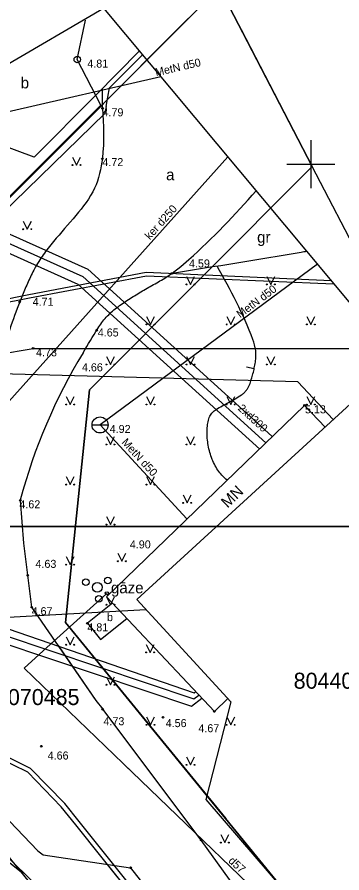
# Model space of a CAD drawing. Extents: x 519536 to 519949, y 326041 to 326519.
# Drawn here: x 519781.7 to 519801.9, y 326305.8 to 326359.2 of the extents above; entities that cross this region are included whole.
import ezdxf

# ---------------------------------------------------------------- set-up
doc = ezdxf.new("R2010")
doc.units = 0
for name, color, linetype in [('APGR_SARK_####_####_#', 7, 'Continuous'), ('BUVE_BDET_####_####_#', 7, 'Continuous'), ('BUVE_BDET_####_TKST_#', 7, 'Continuous'), ('BUVE_EKAS_####_####_#', 7, 'Continuous'), ('BUVE_EKAS_RAKS_TKST_#', 7, 'Continuous'), ('CELI_CMAL_####_####_#', 7, 'Continuous'), ('CELI_CSEG_####_TKST_#', 7, 'Continuous'), ('ELEK_VADP_ZSPR_####_#', 7, 'Continuous'), ('GAZE_ELEM_####_####_#', 7, 'Continuous'), ('GAZE_VADP_ASP1_####_#', 7, 'Continuous'), ('GAZE_VADP_ASP1_TKST_#', 7, 'Continuous'), ('GEOD_ELEM_####_####_#', 7, 'Continuous'), ('LKAN_VADP_PAST_####_#', 7, 'Continuous'), ('LKAN_VADP_PAST_TKST_#', 7, 'Continuous'), ('NORB_ELEM_####_####_#', 7, 'Continuous'), ('NORB_ZOGS_BARJ_####_#', 7, 'Continuous'), ('NORB_ZOGS_ZBET_####_#', 7, 'Continuous'), ('NORB_ZOGS_ZSTP_####_#', 7, 'Continuous'), ('RAMI_PLAN_####_TKST_#', 7, 'Continuous'), ('RAMI_UZMR_####_####_#', 7, 'Continuous'), ('RELJ_AATZ_####_TKST_#', 7, 'Continuous'), ('RELJ_ELEM_####_####_#', 7, 'Continuous'), ('RELJ_HORZ_PAMT_####_#', 7, 'Continuous'), ('ROBZ_PROJ_####_####_#', 7, 'Continuous'), ('ROBZ_PROJ_####_TKST_#', 7, 'Continuous'), ('ROBZ_UZMR_####_####_#', 7, 'Continuous'), ('ROBZ_UZMR_####_TKST_#', 7, 'Continuous'), ('SAKK_KKAN_####_####_#', 7, 'Continuous'), ('SAKT_VADV_PKAB_####_#', 7, 'Continuous'), ('SILT_VADP_UDEN_####_#', 7, 'Continuous'), ('SILT_VADP_UDEN_KONT_#', 7, 'Continuous'), ('SILT_VADP_UDEN_TKAM_#', 7, 'Continuous'), ('SILT_VADP_UDEN_TKST_#', 7, 'Continuous'), ('TERT_ELEM_####_####_#', 7, 'Continuous'), ('UDTK_ELEM_####_####_#', 7, 'Continuous'), ('UDTK_ELEM_####_TKST_#', 7, 'Continuous'), ('UDTK_VADP_UDEN_####_#', 7, 'Continuous'), ('UDTK_VADP_UDEN_TKST_#', 7, 'Continuous')]:
    doc.layers.add(name, color=color, linetype=linetype)

msp = doc.modelspace()

# ---------------------------------------------------------------- linework, layer by layer
at = {"layer": 'APGR_SARK_####_####_#'}
msp.add_line((519771.502, 326318.577), (519839.505, 326235.263), dxfattribs=at)
at = {"layer": 'BUVE_BDET_####_####_#'}
msp.add_lwpolyline([(519787.63, 326322.59), (519786.068, 326321.338), (519786.879, 326320.325), (519788.522, 326321.641)], dxfattribs=at)
at = {"layer": 'BUVE_EKAS_####_####_#'}
for p, q in [((519799.604, 326334.943), (519787.252, 326322.992)), ((519800.88, 326333.586), (519799.604, 326334.943)), ((519793.985, 326315.833), (519787.252, 326322.992)), ((519794.815, 326316.636), (519793.985, 326315.833))]:
    msp.add_line(p, q, dxfattribs=at)
at = {"layer": 'CELI_CMAL_####_####_#'}
for p, q in [((519789.306, 326357.078), (519786.589, 326354.308)), ((519786.589, 326354.308), (519782.746, 326350.436)), ((519782.746, 326350.436), (519775.671, 326353.078)), ((519783.318, 326306.884), (519788.765, 326306.078))]:
    msp.add_line(p, q, dxfattribs=at)
for points in [[(519787.012, 326353.495), (519787.012, 326354.739)], [(519781.882, 326329.016), (519782.095, 326326.335), (519782.591, 326322.344), (519786.602, 326316.526), (519787.022, 326315.974)], [(519774.787, 326320.629), (519774.467, 326317.789), (519776.381, 326314.036), (519776.381, 326314.036), (519782.972, 326307.136), (519783.318, 326306.884)], [(519784.237, 326319.956), (519786.602, 326316.526), (519787.022, 326315.974)], [(519839.189, 326245.804), (519829.977, 326257.629), (519821.37, 326269.665), (519815.34, 326277.68), (519802.539, 326294.771), (519798.724, 326300.05), (519793.164, 326307.804), (519787.022, 326315.974)], [(519788.765, 326306.078), (519794.762, 326298.413), (519797.671, 326294.773), (519796.759, 326293.994), (519796.739, 326292.159), (519794.493, 326291.587)]]:
    msp.add_lwpolyline(points, dxfattribs=at)
msp.add_arc((519815.461, 326320.174), 34.723, 148.6633, 165.2467, dxfattribs=at)
for points in [[(519787.012, 326353.495), (519787.003, 326350.384), (519786.512, 326348.498), (519785.347, 326346.803), (519783.954, 326345.172), (519783.312, 326344.342), (519782.78, 326343.481), (519782.379, 326342.661), (519782.017, 326341.829), (519781.38, 326340.133), (519780.249, 326336.661), (519778.915, 326333.169), (519778.026, 326331.447), (519776.909, 326329.758), (519775.796, 326328.35)], [(519785.803, 326338.232), (519786.716, 326339.748), (519786.964, 326340.113), (519787.244, 326340.448), (519787.888, 326341.041), (519788.257, 326341.301), (519788.631, 326341.552), (519789.011, 326341.794), (519789.395, 326342.029), (519789.79, 326342.262), (519790.191, 326342.487), (519790.59, 326342.714), (519790.984, 326342.953), (519792.401, 326344.056), (519796.593, 326348.338)], [(519799.747, 326344.554), (519799.392, 326344.494), (519791.366, 326343.183)]]:
    msp.add_spline(points, degree=3, dxfattribs=at)
at = {"layer": 'ELEK_VADP_ZSPR_####_#'}
for p, q in [((519778.612, 326341.116), (519782.427, 326341.871)), ((519778.653, 326340.91), (519782.468, 326341.665)), ((519779.139, 326337.9), (519782.685, 326338.506))]:
    msp.add_line(p, q, dxfattribs=at)
for points in [[(519787.231, 326353.608), (519787.448, 326354.771), (519789.512, 326356.831)], [(519787.231, 326353.608), (519787.149, 326353.17), (519774.189, 326340.545)], [(519782.428, 326341.876), (519789.738, 326343.255), (519801.254, 326342.746)], [(519782.468, 326341.665), (519789.753, 326343.04), (519801.413, 326342.524), (519801.441, 326342.521)], [(519801.397, 326334.06), (519799.176, 326336.417), (519775.969, 326337.043), (519773.31, 326339.81)], [(519782.685, 326338.506), (519804.789, 326338.506)], [(519785.561, 326308.97), (519784.667, 326310.087), (519782.526, 326312.282), (519779.742, 326313.645)], [(519785.34, 326308.765), (519784.441, 326309.889), (519782.348, 326312.036), (519780.455, 326312.962)], [(519786.994, 326306.699), (519785.34, 326308.765)], [(519788.639, 326305.123), (519785.561, 326308.97)], [(519791.335, 326301.273), (519786.994, 326306.699)], [(519801.087, 326289.082), (519801.018, 326289.173), (519786.994, 326306.699)]]:
    msp.add_lwpolyline(points, dxfattribs=at)
at = {"layer": 'GAZE_ELEM_####_####_#'}
msp.add_circle((519787.279, 326323.21), 0.1, dxfattribs=at)
at = {"layer": 'GAZE_VADP_ASP1_####_#'}
for p, q in [((519783.758, 326320.013), (519787.277, 326323.209)), ((519782.13, 326318.535), (519784.001, 326320.234)), ((519783.758, 326320.013), (519784.001, 326320.234))]:
    msp.add_line(p, q, dxfattribs=at)
for points in [[(519782.13, 326318.535), (519788.864, 326312.043)], [(519788.467, 326312.426), (519788.864, 326312.043)], [(519788.864, 326312.043), (519799.445, 326301.842)], [(519788.864, 326312.043), (519791.644, 326309.363)]]:
    msp.add_lwpolyline(points, dxfattribs=at)
at = {"layer": 'GEOD_ELEM_####_####_#'}
for p, q in [((519800, 326351.5), (519800, 326350)), ((519798.5, 326350), (519800, 326350)), ((519800, 326350), (519800, 326348.5)), ((519800, 326350), (519801.5, 326350))]:
    msp.add_line(p, q, dxfattribs=at)
at = {"layer": 'LKAN_VADP_PAST_####_#'}
msp.add_line((519794.826, 326350.457), (519775.488, 326328.842), dxfattribs=at)
at = {"layer": 'NORB_ELEM_####_####_#'}
msp.add_circle((519785.44, 326356.537), 0.202, dxfattribs=at)
at = {"layer": 'NORB_ZOGS_BARJ_####_#'}
msp.add_line((519785.44, 326356.537), (519785.957, 326359.003), dxfattribs=at)
at = {"layer": 'NORB_ZOGS_ZBET_####_#'}
msp.add_lwpolyline([(519774.877, 326341.655), (519786.91, 326353.686)], dxfattribs=at)
at = {"layer": 'NORB_ZOGS_ZSTP_####_#'}
msp.add_lwpolyline([(519786.91, 326353.686), (519785.44, 326356.537)], dxfattribs=at)
at = {"layer": 'RAMI_PLAN_####_TKST_#'}
for p, q in [((519813.09, 326327.384), (519535.524, 326327.384)), ((519549.616, 326327.384), (519948.98, 326327.384)), ((519776.522, 326327.384), (519801.247, 326327.384))]:
    msp.add_line(p, q, dxfattribs=at)
at = {"layer": 'RAMI_UZMR_####_####_#'}
msp.add_lwpolyline([(519677.714, 326342.785), (519698.5, 326350), (519731.501, 326357.892), (519737.588, 326345.92), (519745.762, 326337.624), (519750.101, 326341.721), (519757.06, 326345.369), (519768.285, 326348.755), (519787.076, 326359.753), (519805.421, 326337.748), (519789.141, 326322.825), (519795, 326316.434), (519793.447, 326310.334), (519805.429, 326296.386), (519823.19, 326274.962), (519838.453, 326250.764), (519857.773, 326227.07), (519873.021, 326209.453), (519881.37, 326184.273)], dxfattribs=at)
at = {"layer": 'RELJ_ELEM_####_####_#'}
for centre in [(519787.012, 326353.495), (519787.004, 326350.339), (519791.334, 326343.181), (519781.85, 326341.405), (519786.645, 326339.636), (519782.687, 326338.506), (519799.604, 326334.943), (519781.882, 326329.016), (519782.343, 326324.34), (519782.591, 326322.344), (519786.068, 326321.338), (519787.022, 326315.974), (519793.985, 326315.833), (519790.785, 326315.473), (519783.193, 326313.664), (519793.164, 326307.804), (519788.761, 326306.071), (519788.765, 326306.078)]:
    msp.add_circle(centre, 0.05, dxfattribs=at)
at = {"layer": 'RELJ_HORZ_PAMT_####_#'}
msp.add_line((519795.977, 326337.347), (519796.467, 326337.246), dxfattribs=at)
msp.add_spline([(519794.777, 326330.273), (519794.506, 326330.528), (519794.267, 326330.81), (519793.85, 326331.575), (519793.601, 326332.452), (519793.528, 326333.333), (519793.558, 326333.741), (519793.634, 326334.111), (519793.702, 326334.273), (519793.783, 326334.394), (519793.875, 326334.504), (519794.093, 326334.683), (519794.874, 326335.132), (519795.67, 326335.602), (519795.836, 326335.73), (519795.91, 326335.806), (519795.979, 326335.889), (519796.093, 326336.055), (519796.176, 326336.234), (519796.286, 326336.568), (519796.389, 326336.919), (519796.474, 326337.282), (519796.509, 326337.465), (519796.54, 326337.648), (519796.564, 326337.828), (519796.575, 326338.01), (519796.574, 326338.193), (519796.559, 326338.374), (519796.377, 326339.049), (519794.159, 326343.639)], degree=3, dxfattribs=at)
at = {"layer": 'ROBZ_PROJ_####_####_#'}
for p, q in [((519794.29, 326361.039), (519800.084, 326349.853)), ((519776.388, 326343.077), (519792.37, 326359.113)), ((519795.652, 326358.409), (519800.084, 326349.853)), ((519800.084, 326349.853), (519786.196, 326335.919)), ((519786.196, 326335.919), (519784.697, 326321.389)), ((519784.697, 326321.389), (519800.588, 326301.92)), ((519784.697, 326321.389), (519794.69, 326309.146)), ((519793.426, 326294.677), (519766.634, 326320.884))]:
    msp.add_line(p, q, dxfattribs=at)
at = {"layer": 'ROBZ_UZMR_####_####_#'}
for p, q in [((519794.29, 326361.039), (519776.388, 326343.077)), ((519800.084, 326349.853), (519794.29, 326361.039)), ((519792.37, 326359.113), (519776.388, 326343.077)), ((519800.084, 326349.853), (519795.652, 326358.409)), ((519786.196, 326335.919), (519800.084, 326349.853)), ((519816.575, 326318.015), (519800.084, 326349.853)), ((519807.57, 326335.401), (519800.084, 326349.853)), ((519784.697, 326321.389), (519786.196, 326335.919)), ((519800.588, 326301.92), (519784.697, 326321.389)), ((519794.69, 326309.146), (519784.697, 326321.389)), ((519766.634, 326320.884), (519793.426, 326294.677))]:
    msp.add_line(p, q, dxfattribs=at)
at = {"layer": 'SAKK_KKAN_####_####_#'}
msp.add_line((519773.07, 326313.014), (519782.058, 326305.712), dxfattribs=at)
at = {"layer": 'SAKT_VADV_PKAB_####_#'}
msp.add_lwpolyline([(519723.591, 326318.515), (519789.709, 326322.205)], dxfattribs=at)
at = {"layer": 'SILT_VADP_UDEN_####_#'}
msp.add_line((519792.696, 326316.613), (519793.02, 326316.859), dxfattribs=at)
for points in [[(519770.314, 326349.943), (519785.785, 326342.984), (519797.191, 326332.608)], [(519774.859, 326322.624), (519792.696, 326316.613)]]:
    msp.add_lwpolyline(points, dxfattribs=at)
at = {"layer": 'SILT_VADP_UDEN_KONT_#'}
for points in [[(519770.896, 326350.284), (519786.091, 326343.449), (519797.561, 326333.015)], [(519769.731, 326349.602), (519785.48, 326342.518), (519796.821, 326332.201)]]:
    msp.add_lwpolyline(points, dxfattribs=at)
at = {"layer": 'SILT_VADP_UDEN_TKAM_#'}
for p, q in [((519775.012, 326323.1), (519792.731, 326316.998)), ((519792.731, 326316.998), (519792.821, 326317.071)), ((519792.552, 326316.156), (519793.211, 326316.656))]:
    msp.add_line(p, q, dxfattribs=at)
msp.add_lwpolyline([(519774.715, 326322.167), (519792.552, 326316.156)], dxfattribs=at)
at = {"layer": 'TERT_ELEM_####_####_#'}
for p, q in [((519785.138, 326350.453), (519785.388, 326349.953)), ((519785.388, 326349.953), (519785.638, 326350.453)), ((519782.074, 326346.444), (519782.324, 326345.944)), ((519782.324, 326345.944), (519782.574, 326346.444)), ((519792.25, 326343), (519792.5, 326342.5)), ((519792.5, 326342.5), (519792.75, 326343)), ((519797.25, 326343), (519797.5, 326342.5)), ((519797.5, 326342.5), (519797.75, 326343)), ((519789.75, 326340.5), (519790, 326340)), ((519790, 326340), (519790.25, 326340.5)), ((519794.75, 326340.5), (519795, 326340)), ((519795, 326340), (519795.25, 326340.5)), ((519799.75, 326340.5), (519800, 326340)), ((519800, 326340), (519800.25, 326340.5)), ((519787.25, 326338), (519787.5, 326337.5)), ((519787.5, 326337.5), (519787.75, 326338)), ((519792.25, 326338), (519792.5, 326337.5)), ((519792.5, 326337.5), (519792.75, 326338)), ((519797.25, 326338), (519797.5, 326337.5)), ((519797.5, 326337.5), (519797.75, 326338)), ((519784.75, 326335.5), (519785, 326335)), ((519785, 326335), (519785.25, 326335.5)), ((519789.75, 326335.5), (519790, 326335)), ((519790, 326335), (519790.25, 326335.5)), ((519794.75, 326335.5), (519795, 326335)), ((519795, 326335), (519795.25, 326335.5)), ((519799.75, 326335.5), (519800, 326335)), ((519800, 326335), (519800.25, 326335.5)), ((519787.25, 326333), (519787.5, 326332.5)), ((519787.5, 326332.5), (519787.75, 326333)), ((519792.25, 326333), (519792.5, 326332.5)), ((519792.5, 326332.5), (519792.75, 326333)), ((519784.75, 326330.5), (519785, 326330)), ((519785, 326330), (519785.25, 326330.5)), ((519789.75, 326330.5), (519790, 326330)), ((519790, 326330), (519790.25, 326330.5)), ((519792.043, 326329.357), (519792.293, 326328.857)), ((519792.293, 326328.857), (519792.543, 326329.357)), ((519787.25, 326328), (519787.5, 326327.5)), ((519787.5, 326327.5), (519787.75, 326328)), ((519784.75, 326325.5), (519785, 326325)), ((519785, 326325), (519785.25, 326325.5)), ((519787.971, 326325.711), (519788.221, 326325.211)), ((519788.221, 326325.211), (519788.471, 326325.711)), ((519787.25, 326323), (519787.5, 326322.5)), ((519787.5, 326322.5), (519787.75, 326323)), ((519784.75, 326320.5), (519785, 326320)), ((519785, 326320), (519785.25, 326320.5)), ((519789.735, 326320.025), (519789.985, 326319.525)), ((519789.985, 326319.525), (519790.235, 326320.025)), ((519787.25, 326318), (519787.5, 326317.5)), ((519787.5, 326317.5), (519787.75, 326318)), ((519789.75, 326315.5), (519790, 326315)), ((519790, 326315), (519790.25, 326315.5)), ((519794.75, 326315.5), (519795, 326315)), ((519795, 326315), (519795.25, 326315.5)), ((519792.25, 326313), (519792.5, 326312.5)), ((519792.5, 326312.5), (519792.75, 326313)), ((519794.389, 326308.144), (519794.639, 326307.644)), ((519794.639, 326307.644), (519794.889, 326308.144))]:
    msp.add_line(p, q, dxfattribs=at)
for centre, radius in [((519785.138, 326349.952), 0.028), ((519785.638, 326349.952), 0.0263), ((519782.074, 326345.943), 0.028), ((519782.574, 326345.943), 0.0263), ((519792.25, 326342.5), 0.028), ((519792.75, 326342.5), 0.0263), ((519797.25, 326342.5), 0.028), ((519797.75, 326342.5), 0.0263), ((519789.75, 326340), 0.028), ((519790.25, 326340), 0.0263), ((519794.75, 326340), 0.028), ((519795.25, 326340), 0.0263), ((519799.75, 326340), 0.028), ((519800.25, 326340), 0.0263), ((519787.25, 326337.5), 0.028), ((519787.75, 326337.5), 0.0263), ((519792.25, 326337.5), 0.028), ((519792.75, 326337.5), 0.0263), ((519797.25, 326337.5), 0.028), ((519797.75, 326337.5), 0.0263), ((519784.75, 326335), 0.028), ((519785.25, 326335), 0.0263), ((519789.75, 326335), 0.028), ((519790.25, 326335), 0.0263), ((519794.75, 326335), 0.028), ((519795.25, 326335), 0.0263), ((519799.75, 326335), 0.028), ((519800.25, 326335), 0.0263), ((519787.25, 326332.5), 0.028), ((519787.75, 326332.5), 0.0263), ((519792.25, 326332.5), 0.028), ((519792.75, 326332.5), 0.0263), ((519784.75, 326330), 0.028), ((519785.25, 326330), 0.0263), ((519789.75, 326330), 0.028), ((519790.25, 326330), 0.0263), ((519792.042, 326328.856), 0.028), ((519792.542, 326328.856), 0.0263), ((519787.25, 326327.5), 0.028), ((519787.75, 326327.5), 0.0263), ((519784.75, 326325), 0.028), ((519785.25, 326325), 0.0263), ((519787.971, 326325.21), 0.028), ((519788.471, 326325.21), 0.0263), ((519787.346, 326324.012), 0.207), ((519785.971, 326323.911), 0.204), ((519786.685, 326323.587), 0.301), ((519786.788, 326322.86), 0.205), ((519787.25, 326322.5), 0.028), ((519787.75, 326322.5), 0.0263), ((519784.75, 326320), 0.028), ((519785.25, 326320), 0.0263), ((519789.735, 326319.524), 0.028), ((519790.235, 326319.524), 0.0263), ((519787.25, 326317.5), 0.028), ((519787.75, 326317.5), 0.0263), ((519789.75, 326315), 0.028), ((519790.25, 326315), 0.0263), ((519794.75, 326315), 0.028), ((519795.25, 326315), 0.0263), ((519792.25, 326312.5), 0.028), ((519792.75, 326312.5), 0.0263), ((519794.388, 326307.644), 0.028), ((519794.888, 326307.644), 0.0263)]:
    msp.add_circle(centre, radius, dxfattribs=at)
at = {"layer": 'UDTK_ELEM_####_####_#'}
msp.add_line((519786.357, 326333.721), (519787.357, 326333.721), dxfattribs=at)
msp.add_circle((519786.857, 326333.721), 0.5, dxfattribs=at)
at = {"layer": 'UDTK_VADP_UDEN_####_#'}
msp.add_line((519790.653, 326355.463), (519781.068, 326353.243), dxfattribs=at)
msp.add_lwpolyline([(519800.41, 326343.758), (519786.858, 326333.721), (519792.275, 326327.852)], dxfattribs=at)

# ---------------------------------------------------------------- texts
at = {"layer": 'BUVE_BDET_####_TKST_#'}
msp.add_text('b', height=0.5, dxfattribs=at).set_placement((519787.29, 326321.476))
at = {"layer": 'BUVE_EKAS_RAKS_TKST_#'}
msp.add_text('MN', height=0.7, rotation=44.0547, dxfattribs=at).set_placement((519794.806, 326328.494))
at = {"layer": 'CELI_CSEG_####_TKST_#'}
for s, p in [('b', (519781.911, 326354.739)), ('a', (519790.974, 326349.002)), ('gr', (519796.648, 326345.106))]:
    msp.add_text(s, height=0.7, dxfattribs=at).set_placement(p)
at = {"layer": 'GAZE_ELEM_####_####_#'}
msp.add_text(' gāze', height=0.7, dxfattribs=at).set_placement((519787.279, 326323.21))
at = {"layer": 'GAZE_VADP_ASP1_TKST_#'}
msp.add_text('d57', height=0.5, rotation=317.5488, dxfattribs=at).set_placement((519794.816, 326306.451))
at = {"layer": 'LKAN_VADP_PAST_TKST_#'}
msp.add_text('ker d250', height=0.5, rotation=48.1814, dxfattribs=at).set_placement((519789.968, 326345.252))
at = {"layer": 'RELJ_AATZ_####_TKST_#'}
for s, p in [('4.81', (519786.064, 326356.037)), ('4.79', (519787.012, 326352.995)), ('4.72', (519787.003, 326349.884)), ('4.59', (519792.401, 326343.556)), (' 4.71', (519782.468, 326341.165)), ('4.65', (519786.716, 326339.248)), (' 4.73', (519782.685, 326338.006)), (' 4.66', (519785.543, 326337.073)), ('5.13', (519799.632, 326334.448)), ('4.62', (519781.829, 326328.516)), ('4.90', (519788.714, 326326.015)), ('4.63', (519782.832, 326324.799)), ('4.67', (519782.591, 326321.844)), ('4.81', (519786.068, 326320.838)), ('4.73', (519787.072, 326314.974)), ('4.56', (519790.951, 326314.857)), ('4.67', (519792.988, 326314.536)), ('4.66', (519783.592, 326312.832))]:
    msp.add_text(s, height=0.5, dxfattribs=at).set_placement(p)
at = {"layer": 'ROBZ_PROJ_####_TKST_#'}
msp.add_text('80440070485', height=1, dxfattribs=at).set_placement((519777.395, 326316.234))
at = {"layer": 'ROBZ_UZMR_####_TKST_#'}
msp.add_text('80440070206', height=1, dxfattribs=at).set_placement((519798.926, 326317.254))
at = {"layer": 'SILT_VADP_UDEN_TKST_#'}
msp.add_text('2xd300', height=0.5, rotation=317.5867, dxfattribs=at).set_placement((519795.406, 326334.708))
at = {"layer": 'UDTK_ELEM_####_TKST_#'}
msp.add_text(' 4.92', height=0.5, dxfattribs=at).set_placement((519787.273, 326333.223))
at = {"layer": 'UDTK_VADP_UDEN_TKST_#'}
for rotation, p in [(13.0412, (519790.353, 326355.489)), (36.7843, (519795.594, 326340.373)), (312.1401, (519788.168, 326332.614))]:
    msp.add_text('MetN d50', height=0.5, rotation=rotation, dxfattribs=at).set_placement(p)

doc.saveas('drawing.dxf')
